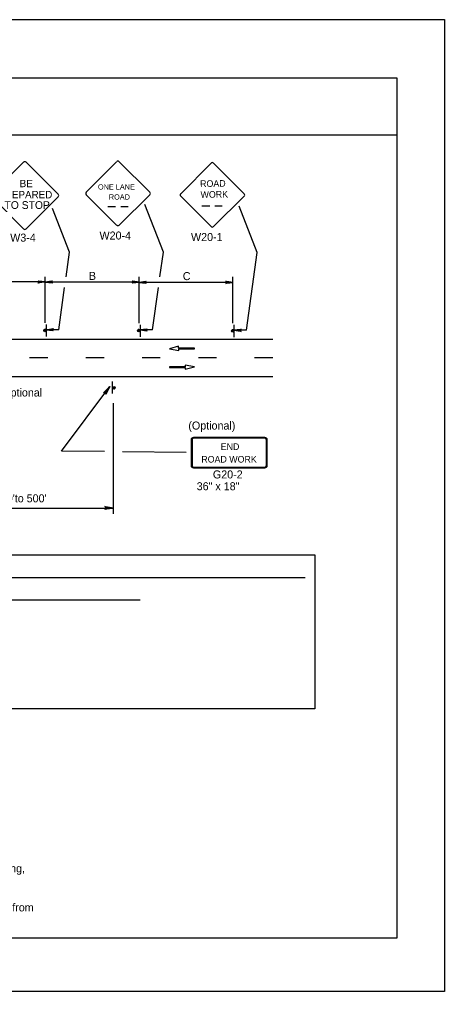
# Model space of a CAD drawing. Extents: x -14145 to -13521, y 30244 to 30661.
# Drawn here: x -13836.31 to -13825.17, y 30478.81 to 30504.31 of the extents above; entities that cross this region are included whole.
import ezdxf

# ---------------------------------------------------------------- set-up
doc = ezdxf.new("R2010")
doc.units = 0
for name, color, linetype in [('1', 7, 'Continuous'), ('10', 7, 'Continuous'), ('2', 7, 'Continuous'), ('3', 7, 'Continuous'), ('5', 7, 'Continuous'), ('61', 7, 'Continuous')]:
    doc.layers.add(name, color=color, linetype=linetype)

msp = doc.modelspace()

# ---------------------------------------------------------------- linework, layer by layer
at = {"layer": '1'}
for p, q in [((-13833.767, 30500.576), (-13834.562, 30499.773)), ((-13832.898, 30499.773), (-13833.7, 30500.576)), ((-13831.294, 30500.537), (-13832.089, 30499.734)), ((-13830.425, 30499.734), (-13831.227, 30500.537)), ((-13834.562, 30499.707), (-13833.767, 30498.912)), ((-13833.7, 30498.912), (-13832.898, 30499.707)), ((-13832.089, 30499.668), (-13831.294, 30498.873)), ((-13831.227, 30498.873), (-13830.425, 30499.668)), ((-13835.002, 30498.206), (-13835.449, 30499.346)), ((-13834.001, 30499.399), (-13833.801, 30499.399)), ((-13833.658, 30499.399), (-13833.465, 30499.399)), ((-13832.542, 30498.2), (-13833.032, 30499.45)), ((-13831.538, 30499.42), (-13831.328, 30499.42)), ((-13831.195, 30499.42), (-13831.002, 30499.42)), ((-13830.082, 30498.193), (-13830.56, 30499.412)), ((-13835.091, 30497.555), (-13835.002, 30498.206)), ((-13832.631, 30497.555), (-13832.542, 30498.2)), ((-13830.363, 30496.155), (-13830.082, 30498.193)), ((-13835.638, 30496.348), (-13835.638, 30497.555)), ((-13833.178, 30496.342), (-13833.178, 30497.555)), ((-13830.718, 30496.336), (-13830.718, 30497.555)), ((-13835.632, 30497.421), (-13838.098, 30497.421)), ((-13833.172, 30497.415), (-13835.638, 30497.415)), ((-13835.283, 30496.167), (-13835.13, 30497.275)), ((-13830.712, 30497.409), (-13833.178, 30497.409)), ((-13832.823, 30496.161), (-13832.669, 30497.275)), ((-13835.613, 30496.305), (-13835.613, 30495.987)), ((-13833.153, 30496.299), (-13833.153, 30495.981)), ((-13830.693, 30496.293), (-13830.693, 30495.975)), ((-13835.283, 30496.167), (-13835.613, 30496.167)), ((-13832.823, 30496.161), (-13833.153, 30496.161)), ((-13830.363, 30496.155), (-13830.693, 30496.155)), ((-13855.242, 30495.924), (-13829.67, 30495.924)), ((-13832.143, 30495.732), (-13832.384, 30495.666)), ((-13832.143, 30495.687), (-13832.143, 30495.732)), ((-13832.384, 30495.666), (-13832.14, 30495.619)), ((-13831.726, 30495.687), (-13832.143, 30495.687)), ((-13832.14, 30495.619), (-13832.14, 30495.665)), ((-13832.14, 30495.665), (-13831.726, 30495.665)), ((-13831.726, 30495.665), (-13831.726, 30495.687)), ((-13835.574, 30495.432), (-13836.054, 30495.432)), ((-13834.098, 30495.432), (-13834.578, 30495.432)), ((-13832.622, 30495.432), (-13833.102, 30495.432)), ((-13831.97, 30495.196), (-13832.384, 30495.196)), ((-13832.384, 30495.196), (-13832.384, 30495.174)), ((-13831.726, 30495.195), (-13831.97, 30495.241)), ((-13831.97, 30495.241), (-13831.97, 30495.196)), ((-13831.968, 30495.129), (-13831.726, 30495.195)), ((-13831.146, 30495.432), (-13831.626, 30495.432)), ((-13829.67, 30495.432), (-13830.15, 30495.432)), ((-13847.109, 30494.94), (-13829.67, 30494.94)), ((-13832.384, 30495.174), (-13831.968, 30495.174)), ((-13831.968, 30495.174), (-13831.968, 30495.129)), ((-13833.872, 30494.492), (-13833.872, 30494.81)), ((-13833.845, 30491.341), (-13833.845, 30494.243)), ((-13831.813, 30493.289), (-13831.813, 30492.601)), ((-13831.788, 30493.289), (-13831.788, 30492.601)), ((-13829.879, 30493.34), (-13831.752, 30493.34)), ((-13829.879, 30493.34), (-13831.752, 30493.34)), ((-13829.879, 30493.325), (-13831.752, 30493.325)), ((-13829.879, 30493.325), (-13831.752, 30493.325)), ((-13829.843, 30492.601), (-13829.843, 30493.289)), ((-13829.818, 30492.601), (-13829.818, 30493.289)), ((-13831.752, 30492.564), (-13829.879, 30492.564)), ((-13831.752, 30492.549), (-13829.879, 30492.549)), ((-13838.098, 30491.491), (-13833.845, 30491.491))]:
    msp.add_line(p, q, dxfattribs=at)
for points in [[(-13837.047, 30499.72), (-13836.205, 30500.561)], [(-13836.14, 30500.561), (-13835.298, 30499.72)], [(-13836.205, 30498.812), (-13837.047, 30499.654)], [(-13835.297, 30499.654), (-13836.14, 30498.812)], [(-13835.812, 30497.445), (-13835.806, 30497.433), (-13835.632, 30497.421), (-13835.812, 30497.445), (-13835.824, 30497.451), (-13835.632, 30497.421), (-13835.806, 30497.415), (-13835.812, 30497.403), (-13835.632, 30497.421), (-13835.824, 30497.391), (-13835.812, 30497.403)], [(-13835.458, 30497.397), (-13835.464, 30497.409), (-13835.638, 30497.415), (-13835.458, 30497.397), (-13835.452, 30497.385), (-13835.638, 30497.415), (-13835.47, 30497.427), (-13835.464, 30497.439), (-13835.638, 30497.415), (-13835.452, 30497.445), (-13835.464, 30497.439)], [(-13833.352, 30497.439), (-13833.346, 30497.427), (-13833.172, 30497.415), (-13833.352, 30497.439), (-13833.364, 30497.445), (-13833.172, 30497.415), (-13833.346, 30497.409), (-13833.352, 30497.397), (-13833.172, 30497.415), (-13833.364, 30497.385), (-13833.352, 30497.397)], [(-13832.998, 30497.391), (-13833.004, 30497.403), (-13833.178, 30497.409), (-13832.998, 30497.391), (-13832.992, 30497.379), (-13833.178, 30497.409), (-13833.01, 30497.421), (-13833.004, 30497.433), (-13833.178, 30497.409), (-13832.992, 30497.439), (-13833.004, 30497.433)], [(-13830.892, 30497.433), (-13830.886, 30497.421), (-13830.712, 30497.409), (-13830.892, 30497.433), (-13830.904, 30497.439), (-13830.712, 30497.409), (-13830.886, 30497.403), (-13830.892, 30497.391), (-13830.712, 30497.409), (-13830.904, 30497.379), (-13830.892, 30497.391)], [(-13835.439, 30496.143), (-13835.445, 30496.155), (-13835.613, 30496.167), (-13835.439, 30496.143), (-13835.427, 30496.137), (-13835.613, 30496.167), (-13835.445, 30496.173), (-13835.439, 30496.185), (-13835.613, 30496.167), (-13835.427, 30496.197), (-13835.439, 30496.185)], [(-13832.979, 30496.137), (-13832.985, 30496.149), (-13833.153, 30496.161), (-13832.979, 30496.137), (-13832.967, 30496.131), (-13833.153, 30496.161), (-13832.985, 30496.167), (-13832.979, 30496.179), (-13833.153, 30496.161), (-13832.967, 30496.191), (-13832.979, 30496.179)], [(-13830.519, 30496.131), (-13830.525, 30496.143), (-13830.693, 30496.155), (-13830.519, 30496.131), (-13830.507, 30496.125), (-13830.693, 30496.155), (-13830.525, 30496.161), (-13830.519, 30496.173), (-13830.693, 30496.155), (-13830.507, 30496.185), (-13830.519, 30496.173)]]:
    msp.add_lwpolyline(points, dxfattribs=at)
for centre in [(-13835.645, 30496.148), (-13833.185, 30496.142), (-13830.725, 30496.136), (-13833.84, 30494.65)]:
    msp.add_circle(centre, 0.0325, dxfattribs=at)
for centre, radius, start, end in [((-13836.173, 30500.528), 0.0465, 45.0316, 135), ((-13833.733, 30500.543), 0.0465, 45, 135), ((-13831.26, 30500.504), 0.0465, 45, 135), ((-13835.33, 30499.687), 0.0465, 315, 45.0316), ((-13834.528, 30499.74), 0.0465, 135, 225), ((-13832.93, 30499.74), 0.0465, 315, 45), ((-13832.055, 30499.702), 0.0465, 135, 225), ((-13830.457, 30499.701), 0.0465, 315, 45), ((-13836.173, 30498.845), 0.0465, 224.9684, 315), ((-13833.733, 30498.945), 0.0465, 225, 315), ((-13831.26, 30498.906), 0.0465, 225, 315), ((-13835.646, 30496.159), 0.0214, 355.7499, 350.479), ((-13833.186, 30496.153), 0.0214, 355.7499, 350.479), ((-13830.726, 30496.147), 0.0214, 355.7499, 350.479), ((-13833.839, 30494.638), 0.0214, 175.7499, 170.479)]:
    msp.add_arc(centre, radius, start, end, dxfattribs=at)
for centre, major_axis, ratio, start_param, end_param in [((-13831.754, 30493.287), (0.0609, 0), 0.839899, 1.570796, 3.141593), ((-13831.754, 30493.287), (0, -0.0365), 0.999938, 3.141593, 4.712389), ((-13829.881, 30493.287), (-0.0609, 0), 0.839899, 3.141593, 4.712389), ((-13829.881, 30493.287), (0, 0.0365), 0.999938, 4.712389, 6.283185), ((-13831.754, 30492.599), (0.0609, 0), 0.839899, 3.141593, 4.712389), ((-13831.754, 30492.599), (0, -0.0365), 0.999938, 4.712389, 6.283185), ((-13829.881, 30492.599), (0, 0.0365), 0.999938, 3.141593, 4.712389), ((-13829.881, 30492.599), (-0.0609, 0), 0.839899, 1.570796, 3.141593)]:
    msp.add_ellipse(centre, major_axis=major_axis, ratio=ratio, start_param=start_param, end_param=end_param, dxfattribs=at)
at = {"layer": '10'}
for p, q in [((-13857.874, 30502.777), (-13826.422, 30502.777)), ((-13826.422, 30502.777), (-13826.422, 30480.207)), ((-13857.874, 30501.277), (-13826.422, 30501.277)), ((-13826.422, 30480.207), (-13857.874, 30480.207))]:
    msp.add_line(p, q, dxfattribs=at)
at = {"layer": '2'}
for p, q in [((-13848.776, 30489.665), (-13828.826, 30489.665)), ((-13844.59, 30489.081), (-13833.153, 30489.081))]:
    msp.add_line(p, q, dxfattribs=at)
at = {"layer": '3'}
for points in [[(-13834.082, 30492.971), (-13835.208, 30492.984), (-13833.946, 30494.674)], [(-13834.099, 30494.515), (-13834.081, 30494.512), (-13833.946, 30494.674), (-13834.099, 30494.515), (-13834.113, 30494.512), (-13833.946, 30494.674), (-13834.063, 30494.499), (-13834.056, 30494.484), (-13833.946, 30494.674), (-13834.054, 30494.468), (-13834.056, 30494.484)], [(-13831.946, 30492.946), (-13833.616, 30492.965)], [(-13834.063, 30491.518), (-13834.055, 30491.503), (-13833.845, 30491.491), (-13834.063, 30491.518), (-13834.074, 30491.528), (-13833.845, 30491.491), (-13834.055, 30491.481), (-13834.063, 30491.465), (-13833.845, 30491.491), (-13834.074, 30491.455), (-13834.063, 30491.465)]]:
    msp.add_lwpolyline(points, dxfattribs=at)
at = {"layer": '5'}
msp.add_lwpolyline([(-13848.96, 30490.266), (-13828.574, 30490.266), (-13828.574, 30486.225), (-13848.96, 30486.225)], close=True, dxfattribs=at)
at = {"layer": '61'}
msp.add_lwpolyline([(-13858.174, 30504.307), (-13825.174, 30504.307), (-13825.174, 30478.807), (-13858.174, 30478.807)], close=True, dxfattribs=at)

# ---------------------------------------------------------------- texts
at = {"layer": '1'}
for s, height, p in [('BE', 0.1925, (-13836.308, 30499.907)), ('PREPARED', 0.1925, (-13836.869, 30499.615)), ('ONE LANE', 0.1386, (-13834.257, 30499.844)), ('TO STOP', 0.2024, (-13836.705, 30499.337)), ('ROAD', 0.1389, (-13833.972, 30499.581)), ('END', 0.173, (-13831.039, 30493.014)), ('ROAD WORK', 0.173, (-13831.548, 30492.683)), ('6.  While operating the AFAD a flagger should position themselves beside the AFAD away from', 0.21, (-13847.773, 30480.909))]:
    msp.add_text(s, height=height, dxfattribs=at).set_placement(p)
for s, height, rotation, p in [('ROAD', 0.1735, 0.7566, (-13831.579, 30499.911)), ('WORK', 0.1733, 0.7588, (-13831.567, 30499.626))]:
    msp.add_text(s, height=height, rotation=rotation, dxfattribs=at).set_placement(p)
at = {"layer": '2'}
for s, p in [('W3-4', (-13836.557, 30498.479)), ('W20-4', (-13834.216, 30498.534)), ('W20-1', (-13831.818, 30498.494)), ('B', (-13834.493, 30497.475)), ('C', (-13832.033, 30497.469)), ('Optional', (-13836.765, 30494.416)), ('(Optional)', (-13831.888, 30493.549)), ('G20-2', (-13831.245, 30492.267)), ('36" x 18"', (-13831.669, 30491.957)), ("250'to 500'", (-13836.959, 30491.64)), ('    queues resulting from the lane closure might extend through a highway-rail grade crossing, ', (-13847.766, 30481.933))]:
    msp.add_text(s, height=0.21, dxfattribs=at).set_placement(p)

doc.saveas('drawing.dxf')
